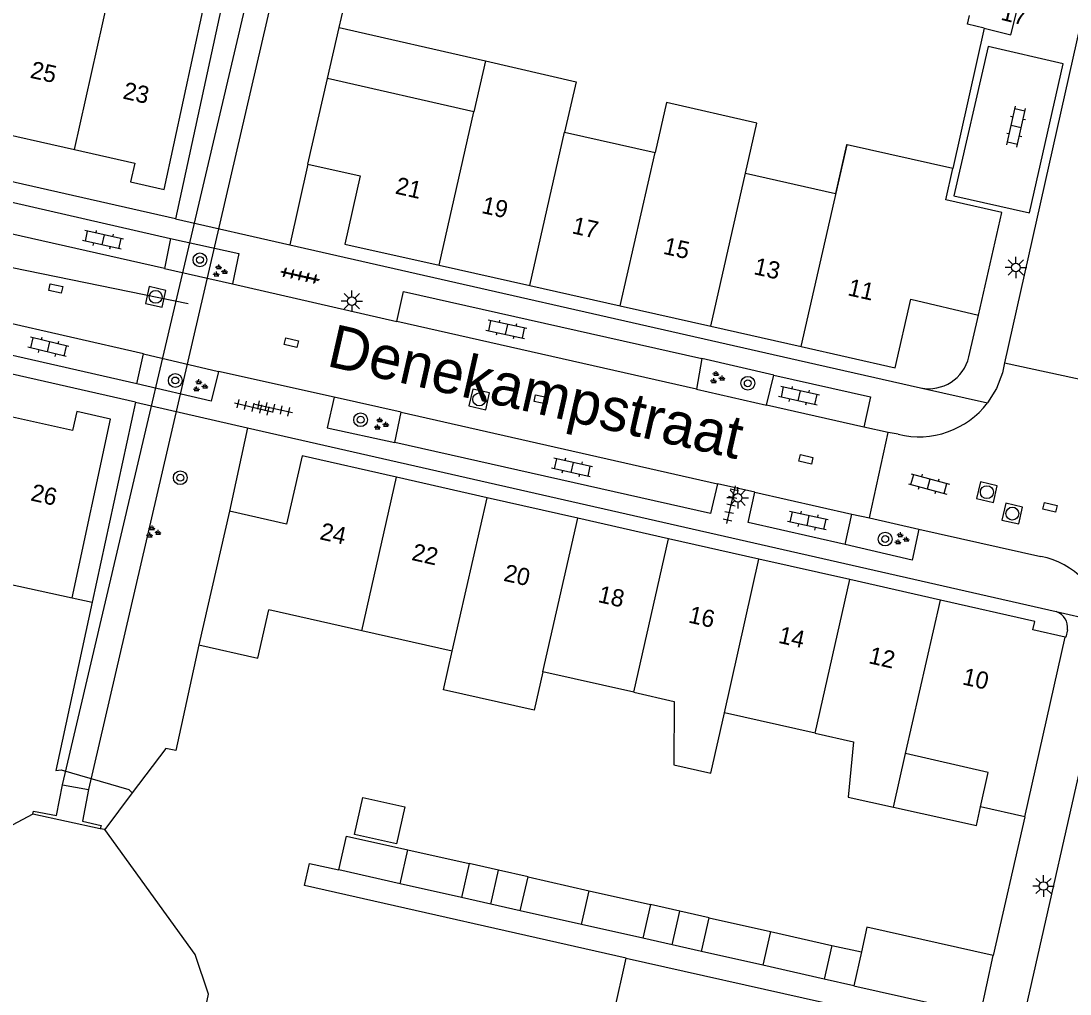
# Model space of a CAD drawing. Extents: x 128999 to 131010, y 395498 to 399007.
# Drawn here: x 129378.9 to 129439.8, y 398738.8 to 398795.3 of the extents above; entities that cross this region are included whole.
import ezdxf

# ---------------------------------------------------------------- set-up
doc = ezdxf.new("R2010")
doc.units = 0
for name, color, linetype in [('gg-afsc-erfafscheiding', 7, 'Continuous'), ('gg-afsc-muur', 7, 'Continuous'), ('gg-anno-huisnummerreeks BGT', 7, 'Continuous'), ('gg-anno-openbare ruimte label', 7, 'Continuous'), ('gg-bbg-bijgebouw', 7, 'Continuous'), ('gg-bbg-gedigitaliseerde bebouwing', 7, 'Continuous'), ('gg-bbg-gedigitaliseerde bijgebouw', 7, 'Continuous'), ('gg-bbg-hoofdgebouw', 7, 'Continuous'), ('gg-bbg-luifel en loopbrug', 7, 'Continuous'), ('gg-bbg-tussenscheiding', 7, 'Continuous'), ('gg-knt-bovenkant onderkant talud', 7, 'Continuous'), ('gg-knt-verharding', 7, 'Continuous'), ('gg-knt-verharding nz', 7, 'Continuous'), ('gg-kntw-beschoeiing', 7, 'Continuous'), ('gg-kwrk-duiker nz buis', 7, 'Continuous'), ('gg-kwrk-duiker nz vlak', 7, 'Continuous'), ('gg-kwrk-uitstroombak niveau min 01', 7, 'Continuous'), ('gt-grn-vlakafsluiter', 7, 'Continuous'), ('gt-grn-weggrens', 7, 'Continuous'), ('gt-symb-boom', 7, 'Continuous'), ('gt-symb-groenvak', 7, 'Continuous'), ('gt-symb-klinker verharding', 7, 'Continuous'), ('gt-symb-kolk center center', 7, 'Continuous'), ('gt-symb-lichtmast', 7, 'Continuous'), ('gt-symb-rioolschacht', 7, 'Continuous'), ('gt-symb-tegel verharding', 7, 'Continuous')]:
    doc.layers.add(name, color=color, linetype=linetype)

# ---------------------------------------------------------------- blocks, each defined once
blk = doc.blocks.new('gt0-LMAST')
at = {"layer": 'gt-symb-lichtmast'}
for p, q in [((-0.005, 0.246), (-0.005, 0.621)), ((-0.182, 0.173), (-0.447, 0.438)), ((0.172, 0.173), (0.437, 0.438)), ((-0.255, -0.004), (-0.63, -0.004)), ((-0.182, -0.181), (-0.447, -0.446)), ((-0.005, -0.254), (-0.005, -0.629)), ((0.437, -0.446), (0.172, -0.181)), ((0.245, -0.004), (0.62, -0.004))]:
    blk.add_line(p, q, dxfattribs=at)
blk.add_circle((-0.005, -0.004), 0.25, dxfattribs=at)
blk = doc.blocks.new('gt0-KL1')
at = {"layer": 'gt-symb-klinker verharding'}
for p, q in [((-1.15, 0.3), (1.15, 0.3)), ((-1, -0.3), (-1, 0.3)), ((-0.5, 0.3), (-0.5, 0.45)), ((0, -0.3), (0, 0.3)), ((0.5, 0.3), (0.5, 0.45)), ((1, -0.3), (1, 0.3)), ((-1.15, -0.3), (1.15, -0.3)), ((-0.5, -0.45), (-0.5, -0.3)), ((0.5, -0.45), (0.5, -0.3))]:
    blk.add_line(p, q, dxfattribs=at)
blk = doc.blocks.new('gt0-KOLKCC')
at = {"layer": 'gt-symb-kolk center center'}
blk.add_lwpolyline([(-0.375, 0.2), (0.375, 0.2), (0.375, -0.2), (-0.375, -0.2)], close=True, dxfattribs=at)
blk = doc.blocks.new('gt0-RS')
at = {"layer": 'gt-symb-rioolschacht'}
blk.add_lwpolyline([(-0.5, -0.5), (0.5, -0.5), (0.5, 0.5), (-0.5, 0.5)], close=True, dxfattribs=at)
blk.add_circle((0, 0), 0.375, dxfattribs=at)
blk = doc.blocks.new('gt0-BOOM')
at = {"layer": 'gt-symb-boom'}
for radius in [0.4, 0.2]:
    blk.add_circle((0, 0), radius, dxfattribs=at)
blk = doc.blocks.new('gt0-TEG1')
at = {"layer": 'gt-symb-tegel verharding'}
for p, q in [((-1.125, 0), (1.125, 0)), ((-0.9, -0.25), (-0.9, 0.25)), ((-0.45, -0.25), (-0.45, 0.25)), ((0, -0.25), (0, 0.25)), ((0.45, -0.25), (0.45, 0.25)), ((0.9, -0.25), (0.9, 0.25))]:
    blk.add_line(p, q, dxfattribs=at)
blk = doc.blocks.new('gt0-GRVAK')
at = {"layer": 'gt-symb-groenvak'}
for p, q in [((-0.11, 0.189), (-0.228, 0.24)), ((-0.182, 0.153), (0.088, 0.153)), ((-0.091, 0.211), (-0.156, 0.322)), ((-0.047, 0.214), (-0.047, 0.393)), ((-0.004, 0.211), (0.061, 0.322)), ((0.015, 0.189), (0.133, 0.24)), ((0.262, -0.052), (0.197, 0.059)), ((0.305, -0.049), (0.305, 0.13)), ((0.349, -0.052), (0.414, 0.059)), ((-0.245, -0.228), (-0.363, -0.177)), ((-0.318, -0.264), (-0.047, -0.264)), ((-0.226, -0.206), (-0.291, -0.095)), ((-0.183, -0.203), (-0.183, -0.024)), ((-0.139, -0.206), (-0.074, -0.095)), ((-0.12, -0.228), (-0.002, -0.177)), ((0.243, -0.074), (0.125, -0.023)), ((0.17, -0.11), (0.441, -0.11)), ((0.368, -0.074), (0.486, -0.023))]:
    blk.add_line(p, q, dxfattribs=at)

msp = doc.modelspace()

# ---------------------------------------------------------------- linework, layer by layer
at = {"layer": 'gg-afsc-erfafscheiding'}
for p, q in [((129391.547, 398800.917), (129387.852, 398783.811)), ((129397.366, 398794.943), (129398.384, 398799.365)), ((129395.541, 398786.99), (129394.504, 398782.301)), ((129385.524, 398773.153), (129383.012, 398761.534)), ((129392.03, 398771.673), (129390.981, 398766.82)), ((129381.84, 398761.79), (129383.012, 398761.534)), ((129383.012, 398761.534), (129380.896, 398751.74))]:
    msp.add_line(p, q, dxfattribs=at)
for points in [[(129389.2, 398759.04), (129387.862, 398752.916), (129387.299, 398753.026), (129385.33, 398750.444)], [(129414.039, 398740.83), (129395.34, 398745.057), (129395.631, 398746.346), (129397.34, 398745.96)]]:
    msp.add_lwpolyline(points, dxfattribs=at)
at = {"layer": 'gg-afsc-muur'}
for p, q in [((129434.85, 398794.89), (129433.029, 398786.734)), ((129433.963, 398775.791), (129434.531, 398778.21)), ((129424.038, 398775.603), (129431.158, 398773.985)), ((129437.213, 398749.059), (129435.371, 398740.98))]:
    msp.add_line(p, q, dxfattribs=at)
msp.add_arc((129431.626, 398776.34), 2.401, 258.76866, 346.78228, dxfattribs=at)
at = {"layer": 'gg-bbg-bijgebouw'}
for p, q in [((129401.351, 398747.13), (129404.91, 398746.33)), ((129404.91, 398746.33), (129404.48, 398744.36)), ((129400.91, 398745.16), (129397.34, 398745.96)), ((129404.48, 398744.36), (129400.91, 398745.16)), ((129407.89, 398743.59), (129408.34, 398745.56)), ((129408.34, 398745.56), (129411.899, 398744.755)), ((129411.899, 398744.755), (129415.46, 398743.95)), ((129415.46, 398743.95), (129415.01, 398741.99)), ((129411.453, 398742.789), (129407.89, 398743.59)), ((129415.01, 398741.99), (129411.453, 398742.789)), ((129418.43, 398741.22), (129418.87, 398743.18)), ((129418.87, 398743.18), (129422.44, 398742.379)), ((129422.44, 398742.379), (129426, 398741.58)), ((129426, 398741.58), (129425.56, 398739.62)), ((129421.988, 398740.422), (129418.43, 398741.22)), ((129427.717, 398741.203), (129427.271, 398739.23)), ((129434.631, 398737.57), (129435.371, 398740.98)), ((129425.56, 398739.62), (129421.988, 398740.422)), ((129427.271, 398739.23), (129434.631, 398737.57))]:
    msp.add_line(p, q, dxfattribs=at)
for points in [[(129397.34, 398745.96), (129397.79, 398747.93), (129401.351, 398747.13)], [(129435.371, 398740.98), (129428.041, 398742.64), (129427.717, 398741.203)]]:
    msp.add_lwpolyline(points, dxfattribs=at)
at = {"layer": 'gg-bbg-gedigitaliseerde bebouwing'}
for p, q in [((129405.877, 398792.99), (129405.2, 398790.042)), ((129405.2, 398790.042), (129396.684, 398791.97)), ((129410.46, 398788.852), (129415.72, 398787.661)), ((129420.98, 398786.471), (129426.208, 398785.287)), ((129398.687, 398759.865), (129393.27, 398761.09)), ((129403.94, 398758.678), (129398.687, 398759.865)), ((129414.489, 398756.293), (129409.209, 398757.487)), ((129425.021, 398753.913), (129419.76, 398755.102)), ((129429.573, 398749.603), (129430.279, 398752.724)), ((129435.088, 398751.637), (129430.279, 398752.724))]:
    msp.add_line(p, q, dxfattribs=at)
for points in [[(129405.877, 398792.99), (129411.133, 398791.784), (129410.46, 398788.852)], [(129420.98, 398786.471), (129421.646, 398789.371), (129416.389, 398790.578), (129415.72, 398787.661)], [(129409.209, 398757.487), (129408.705, 398755.243), (129403.434, 398756.426), (129403.94, 398758.678)], [(129414.489, 398756.293), (129416.834, 398755.763), (129416.82, 398752.076), (129418.966, 398751.591), (129419.76, 398755.102)], [(129425.021, 398753.913), (129427.255, 398753.408), (129426.94, 398750.198), (129429.573, 398749.603)]]:
    msp.add_lwpolyline(points, dxfattribs=at)
at = {"layer": 'gg-bbg-gedigitaliseerde bijgebouw'}
msp.add_lwpolyline([(129398.733, 398750.175), (129401.173, 398749.627), (129400.691, 398747.481), (129398.251, 398748.028), (129398.733, 398750.175)], dxfattribs=at)
at = {"layer": 'gg-bbg-hoofdgebouw'}
for p, q in [((129395.541, 398786.99), (129396.684, 398791.97)), ((129433.029, 398786.734), (129426.898, 398788.109)), ((129432.622, 398784.919), (129433.029, 398786.734)), ((129403.18, 398781.118), (129408.441, 398779.935)), ((129408.441, 398779.935), (129413.7, 398778.753)), ((129413.7, 398778.753), (129418.962, 398777.57)), ((129418.962, 398777.57), (129424.224, 398776.387)), ((129405.96, 398767.601), (129400.697, 398768.791)), ((129411.244, 398766.408), (129405.96, 398767.601)), ((129390.981, 398766.82), (129389.2, 398759.04)), ((129416.504, 398765.219), (129411.244, 398766.408)), ((129421.756, 398764.033), (129416.504, 398765.219)), ((129427.034, 398762.84), (129421.756, 398764.033)), ((129376.301, 398762.999), (129381.84, 398761.79)), ((129432.312, 398761.648), (129427.034, 398762.84)), ((129439.564, 398759.498), (129437.681, 398759.922)), ((129437.213, 398749.059), (129439.564, 398759.498)), ((129434.638, 398749.639), (129435.088, 398751.637)), ((129437.213, 398749.059), (129434.638, 398749.639)), ((129413.323, 398737.626), (129414.039, 398740.83)), ((129414.039, 398740.83), (129425.46, 398738.27))]:
    msp.add_line(p, q, dxfattribs=at)
for points in [[(129373.998, 398797.388), (129377.331, 398792.11), (129376.631, 398789.05), (129381.988, 398787.847)], [(129381.988, 398787.847), (129385.491, 398787.06), (129385.241, 398785.96), (129387.2, 398785.52), (129389.44, 398795.9), (129384.06, 398797.156)], [(129434.85, 398794.89), (129436.401, 398794.51), (129437.011, 398796.99)], [(129434.85, 398794.89), (129433.881, 398795.128), (129434.005, 398795.636)], [(129426.898, 398788.109), (129426.843, 398788.121), (129426.208, 398785.287)], [(129395.541, 398786.99), (129398.581, 398786.31), (129397.7, 398782.35), (129403.18, 398781.118)], [(129434.531, 398778.21), (129435.871, 398784.19), (129432.622, 398784.919)], [(129424.224, 398776.387), (129429.68, 398775.16), (129430.581, 398779.14), (129434.531, 398778.21)], [(129381.84, 398761.79), (129384.081, 398772.16), (129382.111, 398772.61), (129381.861, 398771.51), (129378.369, 398772.291)], [(129400.697, 398768.791), (129395.211, 398770.03), (129394.311, 398766.06), (129390.981, 398766.82)], [(129437.681, 398759.922), (129437.791, 398760.41), (129432.312, 398761.648)], [(129389.2, 398759.04), (129392.64, 398758.27), (129393.27, 398761.09)]]:
    msp.add_lwpolyline(points, dxfattribs=at)
at = {"layer": 'gg-bbg-luifel en loopbrug'}
for p, q in [((129396.684, 398791.97), (129397.366, 398794.943)), ((129397.366, 398794.943), (129405.877, 398792.99)), ((129406.627, 398745.945), (129404.91, 398746.33)), ((129406.185, 398743.975), (129406.627, 398745.945)), ((129408.34, 398745.56), (129406.627, 398745.945)), ((129406.185, 398743.975), (129404.48, 398744.36)), ((129407.89, 398743.59), (129406.185, 398743.975)), ((129417.16, 398743.566), (129415.46, 398743.95)), ((129416.72, 398741.605), (129417.16, 398743.566)), ((129418.87, 398743.18), (129417.16, 398743.566)), ((129416.72, 398741.605), (129415.01, 398741.99)), ((129418.43, 398741.22), (129416.72, 398741.605)), ((129426, 398741.58), (129427.717, 398741.203)), ((129427.271, 398739.23), (129425.56, 398739.62))]:
    msp.add_line(p, q, dxfattribs=at)
msp.add_lwpolyline([(129429.573, 398749.603), (129434.398, 398748.544), (129434.638, 398749.639)], dxfattribs=at)
at = {"layer": 'gg-bbg-tussenscheiding'}
for p, q in [((129381.988, 398787.847), (129384.06, 398797.156)), ((129403.18, 398781.118), (129405.2, 398790.042)), ((129408.441, 398779.935), (129410.46, 398788.852)), ((129424.224, 398776.387), (129426.898, 398788.109)), ((129413.7, 398778.753), (129415.72, 398787.661)), ((129418.962, 398777.57), (129420.98, 398786.471)), ((129398.687, 398759.865), (129400.697, 398768.791)), ((129403.94, 398758.678), (129405.96, 398767.601)), ((129409.209, 398757.487), (129411.244, 398766.408)), ((129414.489, 398756.293), (129416.504, 398765.219)), ((129419.76, 398755.102), (129421.756, 398764.033)), ((129425.021, 398753.913), (129427.034, 398762.84)), ((129430.279, 398752.724), (129432.312, 398761.648)), ((129400.91, 398745.16), (129401.351, 398747.13)), ((129411.453, 398742.789), (129411.899, 398744.755)), ((129422.44, 398742.379), (129421.988, 398740.422))]:
    msp.add_line(p, q, dxfattribs=at)
at = {"layer": 'gg-knt-bovenkant onderkant talud'}
msp.add_lwpolyline([(129380.896, 398751.74), (129381.202, 398751.781), (129385.133, 398750.647), (129385.33, 398750.444)], dxfattribs=at)
at = {"layer": 'gg-knt-verharding'}
for p, q in [((129387.852, 398783.811), (129376.312, 398786.429)), ((129376.066, 398785.303), (129387.558, 398782.678)), ((129387.852, 398783.811), (129394.504, 398782.301)), ((129387.558, 398782.678), (129387.207, 398780.921)), ((129394.504, 398782.301), (129424.038, 398775.603)), ((129387.207, 398780.921), (129391.165, 398780.035)), ((129391.165, 398780.035), (129400.72, 398777.854)), ((129385.596, 398774.22), (129374.13, 398776.841)), ((129385.524, 398773.153), (129373.927, 398775.791)), ((129385.596, 398774.22), (129385.986, 398775.962)), ((129385.986, 398775.962), (129390.343, 398774.949)), ((129418.442, 398775.693), (129418.125, 398773.907)), ((129422.626, 398774.732), (129418.442, 398775.693)), ((129436.042, 398775.449), (129440.881, 398774.389)), ((129397.073, 398773.442), (129390.343, 398774.949)), ((129422.2, 398772.981), (129422.626, 398774.732)), ((129418.125, 398773.907), (129422.2, 398772.981)), ((129385.524, 398773.153), (129392.03, 398771.673)), ((129400.966, 398772.577), (129397.073, 398773.442)), ((129400.593, 398770.813), (129400.966, 398772.577)), ((129392.03, 398771.673), (129439.041, 398760.98)), ((129429.271, 398771.385), (129427.851, 398771.707)), ((129428.196, 398766.431), (129429.271, 398771.385)), ((129429.851, 398771.29), (129429.271, 398771.385)), ((129421.523, 398767.93), (129419.359, 398768.412)), ((129426.765, 398764.889), (129427.16, 398766.644)), ((129427.16, 398766.644), (129428.196, 398766.431)), ((129428.196, 398766.431), (129431.063, 398765.781)), ((129431.063, 398765.781), (129438.152, 398764.189)), ((129441.706, 398757.612), (129419.974, 398661.216))]:
    msp.add_line(p, q, dxfattribs=at)
for points in [[(129454.021, 398864.681), (129452.531, 398857.95), (129452.511, 398857.61), (129453.751, 398855), (129453.781, 398854.61), (129436.042, 398775.449)], [(129433.087, 398785.151), (129437.486, 398784.158), (129439.441, 398792.826), (129435.076, 398793.824), (129433.087, 398785.151)], [(129387.558, 398782.678), (129391.529, 398781.802), (129391.165, 398780.035)], [(129400.72, 398777.854), (129401.106, 398779.589), (129418.442, 398775.693)], [(129436.042, 398775.449), (129435.91, 398774.858), (129435.566, 398773.947), (129435.053, 398773.12)], [(129390.343, 398774.949), (129389.919, 398773.221), (129385.596, 398774.22)], [(129422.626, 398774.732), (129428.239, 398773.461), (129427.851, 398771.707)], [(129397.073, 398773.442), (129396.676, 398771.663), (129400.593, 398770.813)], [(129419.359, 398768.412), (129418.942, 398766.678), (129400.593, 398770.813)], [(129426.765, 398764.889), (129421.139, 398766.162), (129421.523, 398767.93)], [(129431.063, 398765.781), (129430.667, 398763.981), (129426.765, 398764.889)], [(129439.69, 398759.92), (129439.592, 398759.492), (129439.564, 398759.498)]]:
    msp.add_lwpolyline(points, dxfattribs=at)
for centre, radius, start, end in [((129431.057, 398776.171), 5.027, 256.12048, 322.64201), ((129437.187, 398759.469), 4.817, 10.3044, 78.4496), ((129438.745, 398760.07), 0.956, 350.95721, 71.99807)]:
    msp.add_arc(centre, radius, start, end, dxfattribs=at)
at = {"layer": 'gg-knt-verharding nz'}
for p, q in [((129387.207, 398780.921), (129375.611, 398783.543)), ((129385.986, 398775.962), (129374.473, 398778.59)), ((129418.125, 398773.907), (129400.72, 398777.854)), ((129400.966, 398772.577), (129419.359, 398768.412)), ((129427.851, 398771.707), (129422.2, 398772.981)), ((129421.523, 398767.93), (129427.16, 398766.644))]:
    msp.add_line(p, q, dxfattribs=at)
at = {"layer": 'gg-kntw-beschoeiing'}
msp.add_line((129383.736, 398748.314), (129383.479, 398748.349), dxfattribs=at)
for points in [[(129379.57, 398749.197), (129376.311, 398747.473), (129375.183, 398741.918), (129375.197, 398740.598)], [(129374.399, 398674.078), (129375.901, 398674.91), (129380.8, 398696.788), (129389.774, 398738.734), (129388.997, 398741.053), (129383.736, 398748.314)]]:
    msp.add_lwpolyline(points, dxfattribs=at)
at = {"layer": 'gg-kwrk-duiker nz buis'}
msp.add_line((129349.13, 398786.931), (129388.594, 398778.893), dxfattribs=at)
at = {"layer": 'gg-kwrk-duiker nz vlak'}
for p, q in [((129381.286, 398750.918), (129394.016, 398805.102)), ((129395.346, 398804.772), (129382.797, 398750.632))]:
    msp.add_line(p, q, dxfattribs=at)
at = {"layer": 'gg-kwrk-uitstroombak niveau min 01'}
for p, q in [((129381.286, 398750.918), (129382.797, 398750.632)), ((129383.479, 398748.349), (129379.57, 398749.197))]:
    msp.add_line(p, q, dxfattribs=at)
for points in [[(129379.57, 398749.197), (129379.605, 398749.38), (129380.937, 398749.121), (129381.286, 398750.918)], [(129382.797, 398750.632), (129382.443, 398748.797), (129383.524, 398748.549), (129383.479, 398748.349)]]:
    msp.add_lwpolyline(points, dxfattribs=at)
at = {"layer": 'gt-grn-vlakafsluiter'}
msp.add_line((129385.33, 398750.444), (129383.736, 398748.314), dxfattribs=at)
at = {"layer": 'gt-grn-weggrens'}
for p, q in [((129431.158, 398773.985), (129435.053, 398773.12)), ((129439.041, 398760.98), (129441.927, 398760.331))]:
    msp.add_line(p, q, dxfattribs=at)

# ---------------------------------------------------------------- block references
at = {"layer": 'gt-symb-boom'}
for p in [(129389.272, 398781.429), (129387.841, 398774.418), (129421.114, 398774.256), (129398.609, 398772.135), (129429.098, 398765.198)]:
    msp.add_blockref('gt0-BOOM', p, dxfattribs=at)
at = {"layer": 'gt-symb-boom', "rotation": 77.22875743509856}
msp.add_blockref('gt0-BOOM', (129388.128, 398768.767), dxfattribs=at)
at = {"layer": 'gt-symb-groenvak'}
for p in [(129390.409, 398780.768), (129389.264, 398774.098), (129419.313, 398774.569), (129399.775, 398771.874), (129386.536, 398765.599), (129430.026, 398765.204)]:
    msp.add_blockref('gt0-GRVAK', p, dxfattribs=at)
at = {"layer": 'gt-symb-klinker verharding'}
for p, rotation in [((129436.711, 398789.173), 77.28466301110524), ((129383.634, 398782.592), 167.22875743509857), ((129407.081, 398777.381), 167.88123966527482), ((129380.461, 398776.368), 166.22785456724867), ((129424.087, 398773.526), 167.17287657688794), ((129410.9, 398769.356), 167.52092819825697), ((129431.642, 398768.403), -15.00891367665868), ((129424.604, 398766.268), 167.7571404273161)]:
    msp.add_blockref('gt0-KL1', p, dxfattribs=dict(at, rotation=rotation))
at = {"layer": 'gt-symb-kolk center center'}
for p, rotation in [((129380.892, 398779.763), -12.938810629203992), ((129394.582, 398776.616), -12.771242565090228), ((129409.103, 398773.312), -12.771242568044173), ((129424.49, 398769.839), -13.119144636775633), ((129438.68, 398767.038), -13.591560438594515)]:
    msp.add_blockref('gt0-KOLKCC', p, dxfattribs=dict(at, rotation=rotation))
at = {"layer": 'gt-symb-lichtmast'}
for p in [(129436.701, 398780.993), (129398.108, 398779.033), (129420.531, 398767.6), (129438.304, 398745.033)]:
    msp.add_blockref('gt0-LMAST', p, dxfattribs=at)
at = {"layer": 'gt-symb-rioolschacht'}
for p, rotation in [((129386.701, 398779.278), -12.771242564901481), ((129405.506, 398773.317), -12.771242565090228), ((129435.009, 398767.924), -12.771242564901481), ((129436.485, 398766.679), -12.771242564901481)]:
    msp.add_blockref('gt0-RS', p, dxfattribs=dict(at, rotation=rotation))
at = {"layer": 'gt-symb-tegel verharding'}
for p, rotation in [((129395.07, 398780.49), -12.882979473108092), ((129395.119, 398780.532), -12.771242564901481), ((129392.367, 398772.859), -13.46677689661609), ((129393.563, 398772.795), -12.771242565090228), ((129420.13, 398767.193), -102.59095061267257)]:
    msp.add_blockref('gt0-TEG1', p, dxfattribs=dict(at, rotation=rotation))

# ---------------------------------------------------------------- texts
at = {"layer": 'gg-anno-huisnummerreeks BGT'}
for s, rotation, p in [('17', 346.2, (129435.768, 398795.396)), ('25', 347.4, (129379.356, 398792.024)), ('23', 347.4, (129384.741, 398790.815)), ('21', 347.4, (129400.573, 398785.29)), ('19', 347.4, (129405.59, 398784.162)), ('17', 347.4, (129410.846, 398782.98)), ('15', 347.4, (129416.146, 398781.789)), ('13', 347.4, (129421.408, 398780.606)), ('11', 347.4, (129426.871, 398779.378)), ('26', 347.4, (129379.384, 398767.452)), ('24', 347.3, (129396.187, 398765.196)), ('22', 347.2, (129401.527, 398763.99)), ('20', 347.3, (129406.871, 398762.782)), ('18', 347.3, (129412.355, 398761.543)), ('16', 347.3, (129417.612, 398760.355)), ('14', 347.3, (129422.84, 398759.174)), ('12', 347.3, (129428.087, 398757.988)), ('10', 347.3, (129433.532, 398756.758))]:
    msp.add_text(s, height=1, rotation=rotation, dxfattribs=at).set_placement(p)
at = {"layer": 'gg-anno-openbare ruimte label'}
msp.add_text('Denekampstraat', height=2.5, rotation=347.2, dxfattribs=at).set_placement((129396.572, 398775.273))

doc.saveas('drawing.dxf')
